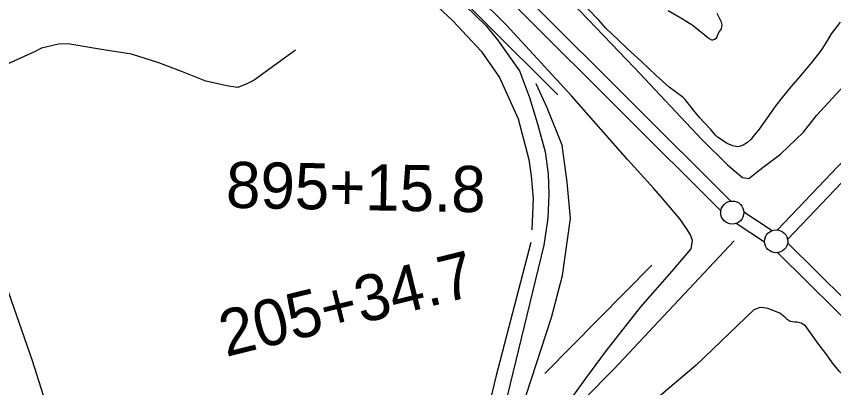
# Model space of a CAD drawing. Extents: x 3161665 to 3199565, y 885729 to 911164.
# Drawn here: x 3169197 to 3170965, y 906724 to 907528 of the extents above; entities that cross this region are included whole.
import ezdxf

# ---------------------------------------------------------------- set-up
doc = ezdxf.new("R2010")
doc.units = 0
for name, color, linetype in [('V-LEVE-TOET', 7, 'Continuous'), ('V-ROAD-CNTR', 7, 'Continuous'), ('V-SITE-VEGE', 7, 'Continuous'), ('V-SURV-IDEN', 7, 'Continuous'), ('V-SURV-LINE', 7, 'Continuous'), ('V-TOPO-SHOR', 7, 'Continuous')]:
    doc.layers.add(name, color=color, linetype=linetype)

msp = doc.modelspace()

# ---------------------------------------------------------------- linework, layer by layer
at = {"layer": 'V-LEVE-TOET'}
for points in [[(3170385.7, 906683.7), (3170429.4, 906743.6), (3170471.7, 906801.5), (3170548, 906898.4), (3170616, 906976), (3170657, 907023.9), (3170659.9, 907041.9), (3170655.8, 907054.4), (3170646.9, 907068.1), (3170632.2, 907088.9), (3170591.6, 907137.4), (3170575.5, 907155.7), (3170520, 907216.9), (3170398.2, 907355.8), (3170257.4, 907508.3), (3170129.6, 907635.9)], [(3170383.1, 907574.6), (3170534.3, 907416.3), (3170679.3, 907261.3), (3170735.7, 907206.3), (3170754.9, 907189.8), (3170768.2, 907178.9), (3170781.4, 907176.5), (3170796.4, 907187.8), (3170812.9, 907201.3), (3170850.5, 907229.2), (3170899.9, 907276.6), (3170927.7, 907313), (3170962, 907349.9), (3171073.6, 907471.2)], [(3171032.6, 906709.1), (3171001.4, 906735), (3170977, 906759.5), (3170964.1, 906775.5), (3170948.2, 906797.3), (3170933.4, 906817.2), (3170914.8, 906842.4), (3170904.5, 906857.7), (3170894.9, 906862.9), (3170886.5, 906865.1), (3170880.8, 906865.4), (3170871.4, 906866.8), (3170864.6, 906871.1), (3170859.5, 906876.3), (3170848.5, 906884.7), (3170823.1, 906895.2), (3170809.1, 906897.3), (3170804.1, 906896.7), (3170792.3, 906892.2), (3170668.1, 906772), (3170524.7, 906651.2)]]:
    msp.add_lwpolyline(points, dxfattribs=at)
at = {"layer": 'V-ROAD-CNTR'}
msp.add_lwpolyline([(3169609, 908093.8), (3170213.9, 907507.2), (3170238.4, 907476.9), (3170285.4, 907409.8), (3170307, 907352.1), (3170324.6, 907294.8), (3170341.1, 907234), (3170347.5, 907186.8), (3170349.2, 907142.5), (3170347.3, 907090.6), (3170338.3, 907032.2), (3170241.3, 906630.7)], dxfattribs=at)
at = {"layer": 'V-SITE-VEGE'}
for p, q in [((3170457.3, 907519), (3170405.8, 907573.9)), ((3170607, 907540.3), (3170640, 907521.4)), ((3170722.9, 907514.7), (3170713.4, 907533.9)), ((3170472.5, 907502.3), (3170457.3, 907519)), ((3170640, 907521.4), (3170643.8, 907518.5)), ((3170643.8, 907518.5), (3170657.2, 907510.3)), ((3170723.8, 907508.9), (3170722.9, 907514.7)), ((3170979.4, 907515.2), (3170964.5, 907496.3)), ((3170498.3, 907477.1), (3170472.5, 907502.3)), ((3170657.2, 907510.3), (3170661.5, 907507.4)), ((3170661.5, 907507.4), (3170674.4, 907496.7)), ((3170674.4, 907496.7), (3170683.9, 907489.5)), ((3170714.6, 907487.9), (3170718, 907494.6)), ((3170718, 907494.6), (3170722.4, 907500.8)), ((3170722.4, 907500.8), (3170723.8, 907508.9)), ((3170964.5, 907496.3), (3170959.8, 907489.4)), ((3170518.1, 907458.5), (3170498.3, 907477.1)), ((3170683.9, 907489.5), (3170685.8, 907487.6)), ((3170685.8, 907487.6), (3170692.5, 907482.3)), ((3170692.5, 907482.3), (3170695.9, 907479.4)), ((3170695.9, 907479.4), (3170700.6, 907476.9)), ((3170700.6, 907476.9), (3170703.5, 907476.9)), ((3170703.5, 907476.9), (3170708.3, 907478.3)), ((3170708.3, 907478.3), (3170712.2, 907481.7)), ((3170712.2, 907481.7), (3170714.6, 907487.9)), ((3170959.8, 907489.4), (3170951.9, 907476)), ((3170951.9, 907476), (3170940.7, 907458.5)), ((3170550.3, 907429.2), (3170518.1, 907458.5)), ((3170936, 907451.6), (3170917.8, 907428)), ((3170940.7, 907458.5), (3170936, 907451.6)), ((3170580.2, 907400.3), (3170550.3, 907429.2)), ((3170914.1, 907423.9), (3170906.7, 907414.7)), ((3170917.8, 907428), (3170914.1, 907423.9)), ((3170906.7, 907414.7), (3170895.5, 907401.3)), ((3170609.2, 907374.2), (3170580.2, 907400.3)), ((3170887.6, 907392.1), (3170872.6, 907375.1)), ((3170895.5, 907401.3), (3170887.6, 907392.1)), ((3170636.9, 907353.7), (3170609.2, 907374.2)), ((3170872.6, 907375.1), (3170853.5, 907351.6)), ((3170640.6, 907351.4), (3170636.9, 907353.7)), ((3170643.8, 907347.6), (3170640.6, 907351.4)), ((3170661.7, 907324.4), (3170643.8, 907347.6)), ((3170853.5, 907351.6), (3170840, 907334.5)), ((3170676, 907307.7), (3170661.7, 907324.4)), ((3170830.2, 907320.2), (3170804.1, 907283.3)), ((3170840, 907334.5), (3170830.2, 907320.2)), ((3170684.7, 907298.8), (3170676, 907307.7)), ((3170699.5, 907282.5), (3170684.7, 907298.8)), ((3170709.6, 907270.4), (3170699.5, 907282.5)), ((3170804.1, 907283.3), (3170793.8, 907270.9)), ((3170713.7, 907266.2), (3170709.6, 907270.4)), ((3170734.5, 907252.2), (3170713.7, 907266.2)), ((3170790.1, 907266.7), (3170786.4, 907261.7)), ((3170793.8, 907270.9), (3170790.1, 907266.7)), ((3170747.4, 907247.1), (3170734.5, 907252.2)), ((3170756.2, 907244.7), (3170747.4, 907247.1)), ((3170767.3, 907247.9), (3170760.8, 907245.6)), ((3170769.2, 907248.8), (3170767.3, 907247.9)), ((3170778.9, 907254.3), (3170769.2, 907248.8)), ((3170786.4, 907261.7), (3170778.9, 907254.3)), ((3170760.8, 907245.6), (3170756.2, 907244.7))]:
    msp.add_line(p, q, dxfattribs=at)
at = {"layer": 'V-SURV-LINE'}
for points in [[(3170843.6, 907065.2), (3172276.2, 908570.8)], [(3172297.9, 908550.2), (3170865.3, 907044.5)], [(3169669.4, 908198.9), (3170742.4, 907127.5)], [(3170721.2, 907106.2), (3169648.2, 908177.6)], [(3170770.9, 907104.3), (3170832.2, 907063.9)], [(3170815.8, 907038.9), (3170754.4, 907079.2)], [(3170865.4, 907037), (3171054.6, 906849.7)], [(3171033.5, 906828.3), (3170844.3, 907015.7)]]:
    msp.add_lwpolyline(points, dxfattribs=at)
for centre in [(3170745.9, 907102.7), (3170840.7, 907040.4)]:
    msp.add_circle(centre, 25, dxfattribs=at)
at = {"layer": 'V-TOPO-SHOR'}
msp.add_line((3170340.3, 906754), (3170572, 906989), dxfattribs=at)
for points in [[(3168850.5, 908959.5), (3169062, 908730), (3169128.2, 908654.9), (3169192.3, 908577.6), (3169226.5, 908530.5), (3169252.1, 908491.9), (3169393, 908294.6), (3169450.6, 908210.9), (3169512.5, 908140.1), (3169576.6, 908067.2), (3169843.7, 907798.9), (3169986.8, 907663.7), (3170141.7, 907517.8), (3170202.6, 907452.3), (3170242.1, 907395.5), (3170282.6, 907305.5), (3170306, 907217.7), (3170311.2, 907182.3), (3170315.4, 907133.1), (3170312.1, 907065.6)], [(3170368.7, 907357.4), (3170056.2, 907669.5), (3169731.9, 907988.4), (3169630.9, 908086.6), (3169575.3, 908150.8), (3169533.2, 908211.7), (3169503, 908275.9), (3169467.7, 908358.7), (3169455.1, 908386.6), (3169419.8, 908440.7), (3169282.5, 908573.5), (3169199.1, 908664)], [(3169801.2, 907454.3), (3169712.1, 907389.2), (3169696.1, 907381.7), (3169676.8, 907373.2), (3169656.4, 907376.5), (3169607.2, 907387.3), (3169557, 907407.7), (3169505.6, 907427.1), (3169446.8, 907445.4), (3169385.8, 907455.2), (3169308.7, 907468.2), (3169288.4, 907467.2), (3169251.9, 907458.7), (3169238, 907451.3), (3169121.2, 907399.1), (3169099.7, 907379.8), (3169074, 907354.2), (3169051.4, 907329.6), (3169039.6, 907317.9), (3169039.6, 907317.9)], [(3170283.4, 906571.7), (3170289.5, 906673.8), (3170354.9, 906875.4), (3170378.8, 906966.5), (3170395.9, 907089.7), (3170388.5, 907168.3), (3170377.7, 907248.5), (3170345.8, 907329.6), (3170321.4, 907381.1)], [(3170309.9, 907037.8), (3170235.3, 906750), (3170205.1, 906623.7), (3170207.1, 906578.7), (3170215.6, 906544.4), (3170226.3, 906529.4), (3170237, 906514.4), (3170239.1, 906512.3)], [(3170750.3, 907041.7), (3170488.9, 906762.9), (3170303.6, 906575.1), (3170286.7, 906568.3)], [(3169163.1, 906979.3), (3169232, 906782.1), (3169269, 906664.4), (3169275.5, 906640.6), (3169277.4, 906626.7)]]:
    msp.add_lwpolyline(points, dxfattribs=at)

# ---------------------------------------------------------------- texts
at = {"layer": 'V-SURV-IDEN'}
for s, rotation, p in [('895+15.8', 358.9769, (3169650.3, 907113.1)), ('205+34.7', 13.8839, (3169650.9, 906789.9))]:
    msp.add_text(s, height=100, rotation=rotation, dxfattribs=at).set_placement(p)

doc.saveas('drawing.dxf')
